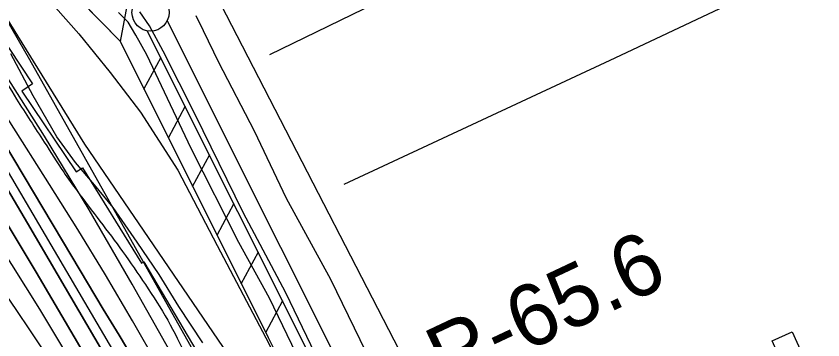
# Model space of a CAD drawing. Extents: x 3684037 to 3722149, y 433263 to 459021.
# Drawn here: x 3707817 to 3708903, y 448916 to 449351 of the extents above; entities that cross this region are included whole.
import ezdxf

# ---------------------------------------------------------------- set-up
doc = ezdxf.new("R2010")
doc.units = 0
for name, color, linetype in [('V-BLDG-OTLN', 7, 'Continuous'), ('V-FLOD-BASE', 7, 'Continuous'), ('V-LEVE-TOET', 7, 'Continuous'), ('V-RIVR-EDGE', 7, 'Continuous'), ('V-RIVR-RANG-IDEN', 7, 'Continuous'), ('V-ROAD-CNTR', 7, 'Continuous'), ('V-RRAP-FSHR', 7, 'Continuous'), ('V-RRAP-RVMT', 7, 'Continuous'), ('V-SITE-VEGE', 7, 'Continuous'), ('V-SURV-LINE', 7, 'Continuous'), ('V-TOPO-DPTH', 7, 'Continuous'), ('V-TOPO-MAJR', 7, 'Continuous'), ('V-TOPO-MINR', 7, 'Continuous'), ('V-TOPO-SHOR', 7, 'Continuous'), ('V-TOPO-WATR', 7, 'Continuous'), ('V-UTIL-IDEN', 7, 'Continuous')]:
    doc.layers.add(name, color=color, linetype=linetype)

msp = doc.modelspace()

# ---------------------------------------------------------------- linework, layer by layer
at = {"layer": 'V-BLDG-OTLN'}
msp.add_lwpolyline([(3708849.6, 448881.5), (3708834.7, 448914.7), (3708861.7, 448926.8), (3708876.4, 448894), (3708884.7, 448897.8), (3708891.8, 448882.1), (3708867.5, 448871.1), (3708860.6, 448886.4)], close=True, dxfattribs=at)
at = {"layer": 'V-FLOD-BASE'}
msp.add_lwpolyline([(3708653.9, 448028.6), (3708589.6, 448157.8), (3708532.6, 448267.5), (3708486.2, 448367.7), (3708429.8, 448475.8), (3708389.3, 448558.6), (3708339.2, 448657.2), (3708301.2, 448731.6), (3708272.8, 448788), (3708219.5, 448897.1), (3708180, 448979.4), (3708122.5, 449087.5), (3708057.7, 449219.4), (3708015, 449304.3), (3707996.6, 449338.5), (3707983.4, 449357.5)], dxfattribs=at)
at = {"layer": 'V-LEVE-TOET'}
for points in [[(3708657.5, 447972.7), (3708574.2, 448139.4), (3708492.5, 448303.9), (3708416.1, 448450), (3708348.6, 448592.4), (3708288, 448710.5), (3708223.7, 448835.5), (3708157.8, 448972.1), (3708116.7, 449046.9), (3708052.4, 449173.5), (3707992.8, 449299.5), (3707978.1, 449325.9), (3707972.3, 449335.9), (3707967.5, 449343.3), (3707954.9, 449356.5)], [(3708058.8, 449352.2), (3708068.8, 449332.2), (3708089.4, 449289.5)], [(3708089.4, 449289.5), (3708137.3, 449197.2), (3708180.5, 449106.5), (3708240.1, 448997.9), (3708287.5, 448899.8), (3708349.7, 448776.4), (3708401.9, 448675.6), (3708467.8, 448536.4), (3708512.1, 448458.4), (3708558, 448349.2), (3708600.6, 448266.9), (3708633.3, 448203.7), (3708659.7, 448148.8)]]:
    msp.add_lwpolyline(points, dxfattribs=at)
at = {"layer": 'V-RIVR-EDGE'}
msp.add_spline([(3707057.6, 450460), (3707081.5, 450431), (3707105.4, 450392.5), (3707125.2, 450359), (3707163.5, 450300.1), (3707183.8, 450270.2), (3707206.7, 450223.2), (3707227.4, 450181.5), (3707252.2, 450142.1), (3707265.7, 450117.2), (3707275.1, 450098.6), (3707318.4, 450037.9), (3707353.1, 449985.4), (3707385.1, 449939.7), (3707406.2, 449908.4), (3707430.1, 449871.3), (3707455.8, 449833.7), (3707495.5, 449785.2), (3707517.1, 449753.5), (3707534.2, 449727.2), (3707562.1, 449687.8), (3707582.8, 449647.1), (3707592.7, 449624), (3707604, 449607.7), (3707632.4, 449565.1), (3707692.3, 449470.5), (3707727.8, 449403.9), (3707751.7, 449355.5), (3707768.3, 449325.1), (3707817.4, 449240), (3707854.8, 449182), (3707880.9, 449141.7), (3707898.9, 449116.4), (3707960.2, 449034.8), (3707990.9, 448990.4), (3708021, 448942.4), (3708046.2, 448893.5), (3708087.2, 448819.7), (3708107.5, 448788.9), (3708130.4, 448754.1), (3708144.4, 448727.8), (3708155.2, 448700.2), (3708176.4, 448674.8), (3708204.3, 448634.1), (3708224.6, 448599.2), (3708242.6, 448567.5), (3708259.7, 448533.1), (3708300.5, 448421.8), (3708313.1, 448391), (3708333.4, 448345.3), (3708350.5, 448310.4), (3708400.4, 448222.6), (3708436, 448162.8), (3708462.6, 448121.1), (3708493.6, 448064.1), (3708520.6, 448004.3), (3708547.2, 447952.3), (3708560.7, 447921), (3708599.3, 447820.1), (3708618.6, 447774.4), (3708636.6, 447732.3), (3708686, 447611.4), (3708709, 447557.6), (3708728.8, 447517.7), (3708790.9, 447400.9), (3708813.8, 447343), (3708823.7, 447322.6), (3708832.7, 447310.4), (3708844, 447304.9), (3708854.8, 447299.9), (3708866.6, 447292.2), (3708878.3, 447274.6), (3708903, 447223.9), (3708928.6, 447154.2), (3708946.6, 447092.6), (3708972.6, 447032.4), (3709004.6, 446957.3), (3709022.1, 446919.3), (3709036.9, 446872.6), (3709065.7, 446798.4), (3709084.6, 446762.2), (3709116.1, 446705.2), (3709133.2, 446676.2), (3709190.8, 446579.3), (3709228.6, 446520.4), (3709242.2, 446506.8), (3709273.7, 446461.5), (3709296.2, 446418), (3709323.6, 446357.8), (3709346.1, 446307.1), (3709405.1, 446179.9), (3709417.6, 446143.3), (3709427, 446089), (3709431.5, 446069.1), (3709442.2, 446043.3), (3709459.8, 446017.9), (3709485, 445975.8), (3709516.5, 445917.4), (3709528.2, 445886.2), (3709547.1, 445830.1), (3709579.8, 445736.4), (3709592.4, 445699.3), (3709614.4, 445642.3), (3709638.7, 445596.1), (3709660.3, 445552.2), (3709689.1, 445487.4), (3709716.1, 445435.4), (3709727.8, 445413.2), (3709767, 445336.7), (3709796.2, 445272.8), (3709817.8, 445223.5), (3709885.2, 445070.1), (3709914, 445011.7), (3709955.3, 444895.8), (3709967, 444870), (3709990.9, 444833.8), (3710021.5, 444779), (3710062, 444721.5), (3710099, 444671.2), (3710125.5, 444614.6), (3710149.4, 444558.9), (3710206.5, 444434.9), (3710232.6, 444377.8), (3710256, 444325.8), (3710301.8, 444226.7), (3710336.4, 444144.7), (3710353.1, 444103.1), (3710397.1, 443983.2), (3710422.3, 443923), (3710475.8, 443823.3), (3710506.4, 443776.2), (3710521.3, 443745), (3710531.1, 443701.6), (3710571.1, 443591.6), (3710592.2, 443543.2), (3710610.2, 443507), (3710643.1, 443453.5), (3710685.4, 443374.7), (3710721.4, 443310.4), (3710726.8, 443298.2), (3710725.9, 443280.1), (3710724.9, 443258.9), (3710728.5, 443241.7), (3710736.6, 443228.1), (3710746.5, 443216.8), (3710761.9, 443210), (3710784.5, 443208.1), (3710799.9, 443212.6), (3710819.8, 443223.4), (3710828.8, 443224.3), (3710832, 443222), (3710845.5, 443189.9), (3710847.7, 443178.6), (3710844.5, 443169.5), (3710837.7, 443158.2), (3710824.1, 443142.4), (3710796, 443115.8), (3710790.1, 443110.9), (3710787.8, 443107.7), (3710786.5, 443099.6), (3710789.1, 443080.6), (3710800.8, 443053.9), (3710807.1, 443036.2), (3710810.7, 443032.6), (3710815.2, 443023.1), (3710815.2, 443014.5), (3710814.3, 443006.8), (3710817.9, 442996.4), (3710822.8, 442987.4), (3710832.3, 442981.9), (3710840, 442976.5), (3710855.3, 442958.3), (3710863.4, 442945.7), (3710869.7, 442927.6), (3710881.8, 442907.2)], degree=3, dxfattribs=at)
at = {"layer": 'V-ROAD-CNTR'}
msp.add_lwpolyline([(3704740.3, 453332.3), (3705120.7, 452945.4), (3705179.5, 452895.6), (3705579.9, 452616.3), (3705723.5, 452507.8), (3706088.3, 452115.5), (3706346.1, 451833.7), (3706509.3, 451643.1), (3706572.4, 451557.7), (3706943, 451064), (3707072.6, 450875), (3707581.7, 450059.9), (3707725, 449834.1), (3707782.8, 449749.8), (3708016.2, 449477.1), (3708077.5, 449396.1), (3708412.6, 448746.6)], dxfattribs=at)
at = {"layer": 'V-RRAP-FSHR'}
for p, q in [((3707957.3, 449317.5), (3707966.2, 449365.5)), ((3707957.3, 449317.5), (3707966.2, 449365.5)), ((3707989, 449253.3), (3708012.3, 449296.3)), ((3707989, 449253.3), (3708012.3, 449296.3)), ((3708021.8, 449187.9), (3708045, 449230.8)), ((3708021.8, 449187.9), (3708045, 449230.8)), ((3708054.5, 449122.4), (3708077.8, 449165.4)), ((3708054.5, 449122.4), (3708077.8, 449165.4)), ((3708087.3, 449057), (3708110.5, 449099.9)), ((3708087.3, 449057), (3708110.5, 449099.9)), ((3708120, 448991.5), (3708143.3, 449034.4)), ((3708120, 448991.5), (3708143.3, 449034.4)), ((3708152.8, 448926), (3708176, 448969)), ((3708152.8, 448926), (3708176, 448969))]:
    msp.add_line(p, q, dxfattribs=at)
for points in [[(3705191.4, 452681.3), (3705276.3, 452631.3), (3705588.3, 452427.7), (3705617.6, 452412.4), (3706178.5, 451797), (3706377.1, 451568.1), (3706672.2, 451139.7), (3706832.2, 450974.3), (3707066.9, 450602.9), (3707544, 449887.2), (3707683.3, 449596), (3707956.6, 449318.2), (3708284, 448663.7)], [(3707624.8, 449637.8), (3707909, 449179.3), (3708101.3, 448897.4), (3708375.3, 448394.3), (3708614.7, 447886.4), (3708740.2, 447614.8), (3709095.8, 446900.4), (3709408.5, 446258), (3709470.1, 446119.8), (3709595.2, 445832.4), (3709740, 445461.9), (3709924.3, 445054.8), (3710182.3, 444571.2), (3710449.9, 443948.5)], [(3707687.2, 449592.1), (3707956.6, 449318.2), (3708156, 448919.6)]]:
    msp.add_lwpolyline(points, dxfattribs=at)
at = {"layer": 'V-RRAP-RVMT'}
for p, q in [((3707758.2, 449382), (3707839, 449260.6)), ((3707839, 449260.6), (3707824.6, 449250.6)), ((3707824.6, 449250.6), (3707897.9, 449142.2)), ((3707897.9, 449142.2), (3707906, 449147.5)), ((3707906, 449147.5), (3707985.8, 449019.2)), ((3707985.8, 449019.2), (3707988.6, 449021.1)), ((3707988.6, 449021.1), (3708138.4, 448768.5))]:
    msp.add_line(p, q, dxfattribs=at)
at = {"layer": 'V-SITE-VEGE'}
for points in [[(3707852.3, 449383.5), (3707901.4, 449327.9), (3707943.4, 449275.9), (3707984.4, 449222.3), (3708034.5, 449144.2), (3708087.5, 449043.1), (3708153, 448919), (3708237.6, 448750.8)], [(3708068.4, 448912), (3708035.9, 448961), (3708009.4, 449004.1), (3707979.9, 449047.6), (3707947.4, 449094.2), (3707922.3, 449124.7), (3707896.8, 449154.8), (3707871.8, 449189.3), (3707839.8, 449244.4), (3707809.8, 449300.9)]]:
    msp.add_lwpolyline(points, dxfattribs=at)
at = {"layer": 'V-SURV-LINE'}
for points in [[(3708020.2, 449345.1), (3709241.3, 446908.7)], [(3709214.5, 446895.2), (3707993.3, 449331.7)]]:
    msp.add_lwpolyline(points, dxfattribs=at)
msp.add_circle((3707997.8, 449356.3), 25, dxfattribs=at)
at = {"layer": 'V-TOPO-DPTH'}
for points in [[(3708468.3, 447825.7), (3708304.7, 448153.5), (3708256.7, 448248.9), (3708208.2, 448344), (3708159.2, 448438.8), (3708109.7, 448533.4), (3708035.6, 448673.9), (3708022.7, 448698.1), (3708009.6, 448722), (3707996.3, 448745.9), (3707982.7, 448769.6), (3707899.7, 448912.5), (3707843.7, 449007.2), (3707786.9, 449101.3), (3707728.7, 449194.6), (3707669.6, 449287.3), (3707510.2, 449533.2)], [(3707510.2, 449533.2), (3707669.6, 449287.3), (3707728.7, 449194.6), (3707786.9, 449101.3), (3707843.7, 449007.2), (3707899.7, 448912.5), (3707982.7, 448769.6), (3707996.3, 448745.9), (3708009.6, 448722), (3708022.7, 448698.1), (3708035.6, 448673.9), (3708109.7, 448533.4), (3708159.2, 448438.8), (3708208.2, 448344), (3708256.7, 448248.9), (3708304.7, 448153.5), (3708468.3, 447825.7)], [(3708931.7, 446955.9), (3708534.4, 447798), (3708062.3, 448737.7), (3708060.5, 448741.4), (3708058.6, 448745.1), (3708056.6, 448748.7), (3708054.6, 448752.4), (3708038.9, 448780.9), (3708028.9, 448798.8), (3708018.8, 448816.6), (3708008.5, 448834.2), (3707998, 448851.8), (3707976.6, 448887.1), (3707955.4, 448922.3), (3707934.2, 448957.5), (3707913.1, 448992.7), (3707892, 449028), (3707710.1, 449332.2), (3707678.2, 449385.1)], [(3707678.2, 449385.1), (3707710.1, 449332.2), (3707892, 449028), (3707913.1, 448992.7), (3707934.2, 448957.5), (3707955.4, 448922.3), (3707976.6, 448887.1), (3707998, 448851.8), (3708008.5, 448834.2), (3708018.8, 448816.6), (3708028.9, 448798.8), (3708038.9, 448780.9), (3708054.6, 448752.4), (3708056.6, 448748.7), (3708058.6, 448745.1), (3708060.5, 448741.4), (3708062.3, 448737.7), (3708534.4, 447798), (3708931.7, 446955.9)], [(3708555.9, 447859.6), (3708411.9, 448153.2), (3708361.2, 448255.8), (3708310, 448358.1), (3708258.3, 448460.1), (3708206, 448561.8), (3708126.2, 448716.2), (3708113.4, 448740.5), (3708100.5, 448764.8), (3708087.3, 448788.9), (3708073.8, 448812.9), (3707973.3, 448990.8), (3707915, 449090.9), (3707855.2, 449190), (3707792.9, 449287.6), (3707729, 449384.3)], [(3708340.4, 448036.3), (3708295.7, 448125.1), (3708250.4, 448213.6), (3708204.8, 448301.9), (3708006.2, 448683.7), (3707998.4, 448698.4), (3707990.5, 448713.1), (3707982.4, 448727.6), (3707974.3, 448742.1), (3707920.6, 448835.9), (3707885, 448896.9), (3707848.6, 448957.4), (3707811.2, 449017.3), (3707773, 449076.8), (3707733.7, 449137), (3707703.2, 449183.3), (3707672.7, 449229.5), (3707642, 449275.6), (3707611.1, 449321.6), (3707610.3, 449322.9), (3707579.9, 449368.3)], [(3708340.4, 448036.3), (3708295.7, 448125.1), (3708250.4, 448213.6), (3708204.8, 448301.9), (3708006.2, 448683.7), (3707998.4, 448698.4), (3707990.5, 448713.1), (3707982.4, 448727.6), (3707974.3, 448742.1), (3707920.6, 448835.9), (3707885, 448896.9), (3707848.6, 448957.4), (3707811.2, 449017.3), (3707773, 449076.8), (3707733.7, 449137), (3707703.2, 449183.3), (3707672.7, 449229.5), (3707642, 449275.6), (3707611.1, 449321.6), (3707610.3, 449322.9), (3707579.9, 449368.3)], [(3707662.2, 449353.2), (3707719.9, 449260.4), (3707776.4, 449166.9), (3707832.3, 449072.9), (3707992, 448800.3), (3708011.7, 448766.3), (3708031.1, 448732.1), (3708050.1, 448697.7), (3708068.9, 448663.2), (3708076.7, 448648.6), (3708099, 448606.6), (3708121.1, 448564.4), (3708142.8, 448522.1), (3708164.4, 448479.7), (3708478.5, 447855.5)], [(3707662.2, 449353.2), (3707719.9, 449260.4), (3707776.4, 449166.9), (3707832.3, 449072.9), (3707992, 448800.3), (3708011.7, 448766.3), (3708031.1, 448732.1), (3708050.1, 448697.7), (3708068.9, 448663.2), (3708076.7, 448648.6), (3708099, 448606.6), (3708121.1, 448564.4), (3708142.8, 448522.1), (3708164.4, 448479.7), (3708478.5, 447855.5)]]:
    msp.add_lwpolyline(points, dxfattribs=at)
at = {"layer": 'V-TOPO-MAJR'}
msp.add_lwpolyline([(3708346.1, 447980.1), (3707979.9, 448692.5), (3707976.6, 448698.8), (3707973.3, 448705), (3707969.9, 448711.2), (3707966.5, 448717.3), (3707942.5, 448759.7), (3707926.8, 448786.9), (3707910.7, 448813.8), (3707894.1, 448840.4), (3707877.1, 448866.8), (3707874, 448871.4), (3707855.1, 448899.9), (3707836.1, 448928.3), (3707817, 448956.7), (3707797.8, 448985), (3707728.6, 449086.5), (3707675.1, 449165.7), (3707622.1, 449245.2), (3707569.7, 449325.2), (3707517.9, 449405.5)], dxfattribs=at)
at = {"layer": 'V-TOPO-MINR'}
for points in [[(3708468.3, 447825.7), (3708304.7, 448153.5), (3708256.7, 448248.9), (3708208.2, 448344), (3708159.2, 448438.8), (3708109.7, 448533.4), (3708035.6, 448673.9), (3708022.7, 448698.1), (3708009.6, 448722), (3707996.3, 448745.9), (3707982.7, 448769.6), (3707899.7, 448912.5), (3707843.7, 449007.2), (3707786.9, 449101.3), (3707728.7, 449194.6), (3707669.6, 449287.3), (3707510.2, 449533.2)], [(3708917.2, 446961.3), (3708601.4, 447630.8), (3708588.6, 447657.8), (3708575.7, 447684.9), (3708562.6, 447711.9), (3708549.6, 447738.9), (3708536.4, 447765.8), (3708523.1, 447792.7), (3708509.7, 447819.5), (3708496.3, 447846.3), (3708093.7, 448643.3), (3708085.6, 448659.2), (3708077.4, 448675.1), (3708069, 448690.9), (3708060.6, 448706.6), (3708052, 448722.3), (3708043.4, 448737.9), (3708034.5, 448753.4), (3708025.5, 448768.9), (3707773, 449198.2), (3707728.8, 449272.3), (3707684.1, 449346.2), (3707638.7, 449419.5)], [(3708931.7, 446955.9), (3708534.4, 447798), (3708062.3, 448737.7), (3708060.5, 448741.4), (3708058.6, 448745.1), (3708056.6, 448748.7), (3708054.6, 448752.4), (3708038.9, 448780.9), (3708028.9, 448798.8), (3708018.8, 448816.6), (3708008.5, 448834.2), (3707998, 448851.8), (3707976.6, 448887.1), (3707955.4, 448922.3), (3707934.2, 448957.5), (3707913.1, 448992.7), (3707892, 449028), (3707710.1, 449332.2), (3707678.2, 449385.1)], [(3708340.4, 448036.3), (3708295.7, 448125.1), (3708250.4, 448213.6), (3708204.8, 448301.9), (3708006.2, 448683.7), (3707998.4, 448698.4), (3707990.5, 448713.1), (3707982.4, 448727.6), (3707974.3, 448742.1), (3707920.6, 448835.9), (3707885, 448896.9), (3707848.6, 448957.4), (3707811.2, 449017.3), (3707773, 449076.8), (3707733.7, 449137), (3707703.2, 449183.3), (3707672.7, 449229.5), (3707642, 449275.6), (3707611.1, 449321.6), (3707610.3, 449322.9), (3707579.9, 449368.3)], [(3708420.3, 448082.3), (3708386.1, 448150.6), (3708351.7, 448218.8), (3708092.5, 448727.4), (3708085.5, 448741), (3708078.5, 448754.4), (3708071.2, 448767.8), (3708063.9, 448781.2), (3708008.9, 448879.6), (3707973.5, 448941.8), (3707937.3, 449003.5), (3707900, 449064.6), (3707862, 449125.2), (3707808.3, 449209.1), (3707774.1, 449262.9), (3707740.1, 449316.8), (3707706.3, 449370.9)], [(3709009.9, 446990), (3709003.4, 447003.4), (3708750.6, 447529), (3708726.4, 447579.4), (3708702.1, 447629.8), (3708677.7, 447680.2), (3708653.3, 447730.6), (3708638.3, 447761.5), (3708621.4, 447796.3), (3708604.3, 447831.1), (3708587, 447865.9), (3708569.6, 447900.6), (3708242.3, 448551.2), (3708223.2, 448589), (3708204, 448626.6), (3708184.5, 448664.2), (3708164.9, 448701.7), (3708163.8, 448703.8), (3708144.6, 448740.1), (3708125.1, 448776.4), (3708105.2, 448812.4), (3708085.2, 448848.3), (3707835.2, 449292.6), (3707796.3, 449360.3)], [(3708478.5, 447855.5), (3708164.4, 448479.7), (3708142.8, 448522.1), (3708121.1, 448564.4), (3708099, 448606.6), (3708076.7, 448648.6), (3708068.9, 448663.2), (3708050.1, 448697.7), (3708031.1, 448732.1), (3708011.7, 448766.3), (3707992, 448800.3), (3707832.3, 449072.9), (3707776.4, 449166.9), (3707719.9, 449260.4), (3707662.2, 449353.2)]]:
    msp.add_lwpolyline(points, dxfattribs=at)
at = {"layer": 'V-TOPO-SHOR'}
for p, q in [((3708158.5, 449299.9), (3708614.9, 449521.9)), ((3708623.1, 449295.3), (3709098.3, 449520)), ((3708258.4, 449125.4), (3708623.1, 449295.3))]:
    msp.add_line(p, q, dxfattribs=at)
at = {"layer": 'V-TOPO-WATR'}
msp.add_lwpolyline([(3708555.9, 447859.6), (3708411.9, 448153.2), (3708361.2, 448255.8), (3708310, 448358.1), (3708258.3, 448460.1), (3708206, 448561.8), (3708126.2, 448716.2), (3708113.4, 448740.5), (3708100.5, 448764.8), (3708087.3, 448788.9), (3708073.8, 448812.9), (3707973.3, 448990.8), (3707915, 449090.9), (3707855.2, 449190), (3707792.9, 449287.6), (3707729, 449384.3)], dxfattribs=at)
at = {"layer": 'V-UTIL-IDEN'}
for points in [[(3705191.4, 452681.3), (3705276.3, 452631.3), (3705588.3, 452427.7), (3705617.6, 452412.4), (3706178.5, 451797), (3706377.1, 451568.1), (3706672.2, 451139.7), (3706832.2, 450974.3), (3707066.9, 450602.9), (3707544, 449887.2), (3707683.3, 449596), (3707956.6, 449318.2), (3708284, 448663.7)], [(3707687.2, 449592.1), (3707956.6, 449318.2), (3708156, 448919.6)]]:
    msp.add_lwpolyline(points, dxfattribs=at)

# ---------------------------------------------------------------- texts
at = {"layer": 'V-RIVR-RANG-IDEN'}
msp.add_text('R-65.6', height=83, rotation=25.198, dxfattribs=at).set_placement((3708395.7, 448849.1))

doc.saveas('drawing.dxf')
